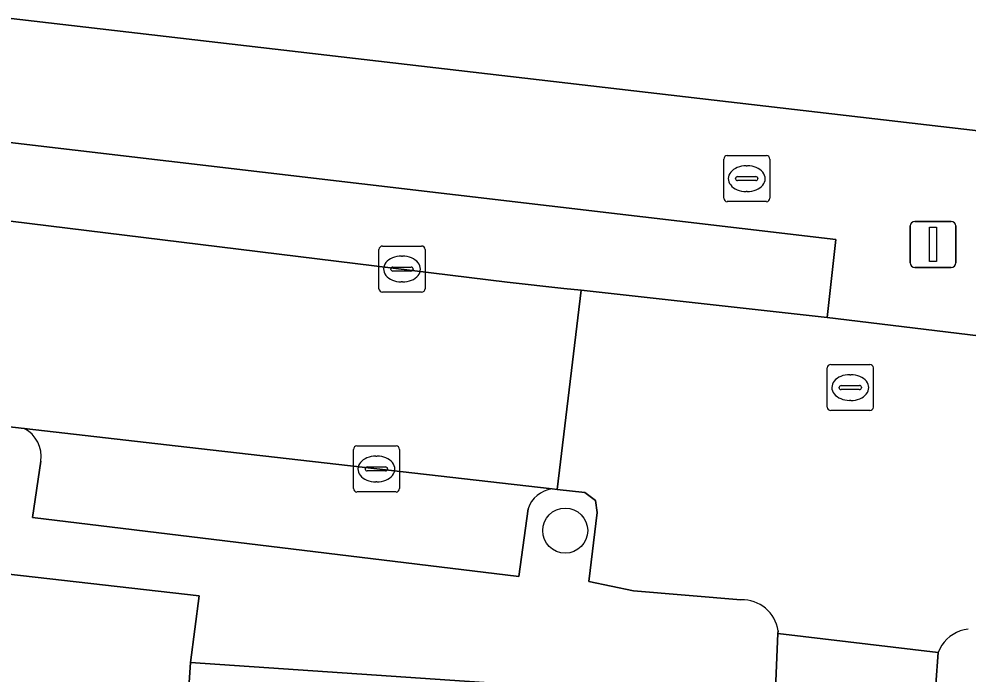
# Model space of a CAD drawing. Extents: x 162250 to 162661, y 380743 to 381606.
# Drawn here: x 162359.86 to 162380.48, y 380891.06 to 380905.29 of the extents above; entities that cross this region are included whole.
import ezdxf

# ---------------------------------------------------------------- set-up
doc = ezdxf.new("R2010")
doc.units = 0
for name, color, linetype in [('IMGEO_Boom', 7, 'Continuous'), ('IMGEO_Brandkraan', 7, 'Continuous'), ('IMGEO_Erf', 7, 'Continuous'), ('IMGEO_Kolk', 7, 'Continuous'), ('IMGEO_Lichtmast', 7, 'Continuous'), ('IMGEO_Muur', 7, 'Continuous'), ('IMGEO_Pand', 7, 'Continuous'), ('IMGEO_Parkeervlak_open', 7, 'Continuous'), ('IMGEO_Rijbaan_lokaal_open', 7, 'Continuous'), ('IMGEO_Rioolput', 7, 'Continuous'), ('IMGEO_Voetpad_open', 7, 'Continuous')]:
    doc.layers.add(name, color=color, linetype=linetype)

msp = doc.modelspace()

# ---------------------------------------------------------------- linework, layer by layer
at = {"layer": 'IMGEO_Boom'}
msp.add_circle((162371.732, 380894.171), 0.489, dxfattribs=at)
at = {"layer": 'IMGEO_Brandkraan'}
for p, q in [((162375.176, 380901.394), (162375.176, 380902.246)), ((162375.251, 380902.32), (162376.103, 380902.32)), ((162376.177, 380902.246), (162376.177, 380901.394)), ((162375.664, 380902.1), (162375.689, 380902.1)), ((162375.435, 380901.814), (162375.435, 380901.826)), ((162375.873, 380901.777), (162375.475, 380901.777)), ((162375.478, 380901.863), (162375.876, 380901.863)), ((162375.919, 380901.826), (162375.919, 380901.814)), ((162375.687, 380901.54), (162375.662, 380901.54)), ((162376.103, 380901.32), (162375.251, 380901.32))]:
    msp.add_line(p, q, dxfattribs=at)
for points in [[(162375.176, 380901.394), (162375.176, 380902.246)], [(162375.251, 380902.32), (162376.103, 380902.32)], [(162376.177, 380902.246), (162376.177, 380901.394)], [(162376.103, 380901.32), (162375.251, 380901.32)]]:
    msp.add_lwpolyline(points, dxfattribs=at)
for centre, radius, start, end in [((162375.253, 380902.244), 0.0765, 91.552, 178.448), ((162375.253, 380902.244), 0.0765, 91.552, 178.448), ((162376.101, 380902.244), 0.0765, 1.552, 88.448), ((162376.101, 380902.244), 0.0765, 1.552, 88.448), ((162375.475, 380901.823), 0.0403, 85.8775, 175.7526), ((162375.472, 380901.813), 0.0366, 178.938, 274.7102), ((162375.876, 380901.82), 0.043, 264.8664, 352.4533), ((162375.88, 380901.825), 0.0386, 1.7309, 96.639), ((162375.253, 380901.396), 0.0765, 181.552, 268.448), ((162375.253, 380901.396), 0.0765, 181.552, 268.448), ((162376.101, 380901.396), 0.0765, 271.552, 358.448), ((162376.101, 380901.396), 0.0765, 271.552, 358.448)]:
    msp.add_arc(centre, radius, start, end, dxfattribs=at)
for centre, major_axis, ratio, start_param, end_param in [((162375.663, 380901.82), (-0.387, 0.002), 0.722429, 4.712389, 7.853982), ((162375.688, 380901.82), (-0.39, 0.002), 0.717154, 1.570796, 4.712389)]:
    msp.add_ellipse(centre, major_axis=major_axis, ratio=ratio, start_param=start_param, end_param=end_param, dxfattribs=at)
at = {"layer": 'IMGEO_Erf'}
for points in [[(162359.955, 380909.304), (162354.393, 380909.948), (162348.831, 380910.593), (162343.269, 380911.238), (162337.707, 380911.883), (162332.144, 380912.528), (162326.582, 380913.172), (162321.02, 380913.817), (162315.458, 380914.462), (162309.896, 380915.106), (162304.215, 380915.765), (162303.756, 380911.805), (162387.38, 380902.085), (162387.886, 380906.066), (162382.204, 380906.725), (162376.642, 380907.369), (162371.079, 380908.014), (162365.517, 380908.659)], [(162363.191, 380885.357), (162360.614, 380885.529), (162360.771, 380887.875), (162363.348, 380887.703), (162363.588, 380891.303), (162363.777, 380892.751), (162360.529, 380893.122), (162352.616, 380894.024), (162352.167, 380888.645), (162351.974, 380886.335), (162355.834, 380886.075), (162355.631, 380883.635), (162351.776, 380883.956), (162351.198, 380877.442), (162355.053, 380877.12), (162354.865, 380874.872), (162354.662, 380872.432), (162350.807, 380872.753), (162350.528, 380869.4), (162362.072, 380868.628), (162362.455, 380874.36), (162362.83, 380879.968)]]:
    msp.add_lwpolyline(points, close=True, dxfattribs=at)
at = {"layer": 'IMGEO_Kolk'}
for p, q in [((162367.684, 380899.429), (162367.684, 380900.281)), ((162367.759, 380900.355), (162368.611, 380900.355)), ((162368.685, 380900.281), (162368.685, 380899.429)), ((162368.172, 380900.135), (162368.197, 380900.135)), ((162367.943, 380899.849), (162367.943, 380899.861)), ((162367.986, 380899.898), (162368.384, 380899.898)), ((162368.427, 380899.861), (162368.427, 380899.849)), ((162368.381, 380899.812), (162367.983, 380899.812)), ((162368.195, 380899.575), (162368.17, 380899.575)), ((162368.611, 380899.355), (162367.759, 380899.355)), ((162367.128, 380895.085), (162367.128, 380895.937)), ((162367.203, 380896.011), (162368.055, 380896.011)), ((162368.129, 380895.937), (162368.129, 380895.085)), ((162367.616, 380895.791), (162367.641, 380895.791)), ((162367.43, 380895.554), (162367.828, 380895.554)), ((162367.387, 380895.505), (162367.387, 380895.517)), ((162367.825, 380895.468), (162367.427, 380895.468)), ((162367.871, 380895.517), (162367.871, 380895.505)), ((162367.639, 380895.231), (162367.614, 380895.231)), ((162368.055, 380895.011), (162367.203, 380895.011))]:
    msp.add_line(p, q, dxfattribs=at)
for points in [[(162367.684, 380899.429), (162367.684, 380900.281)], [(162367.759, 380900.355), (162368.611, 380900.355)], [(162368.685, 380900.281), (162368.685, 380899.429)], [(162368.611, 380899.355), (162367.759, 380899.355)], [(162367.128, 380895.085), (162367.128, 380895.937)], [(162367.203, 380896.011), (162368.055, 380896.011)], [(162368.129, 380895.937), (162368.129, 380895.085)], [(162368.055, 380895.011), (162367.203, 380895.011)]]:
    msp.add_lwpolyline(points, dxfattribs=at)
for centre, radius, start, end in [((162367.761, 380900.279), 0.0765, 91.552, 178.448), ((162367.761, 380900.279), 0.0765, 91.552, 178.448), ((162368.609, 380900.279), 0.0765, 1.552, 88.448), ((162368.609, 380900.279), 0.0765, 1.552, 88.448), ((162367.983, 380899.858), 0.0403, 85.8775, 175.7526), ((162368.388, 380899.86), 0.0386, 1.7309, 96.639), ((162367.98, 380899.848), 0.0366, 178.938, 274.7102), ((162368.384, 380899.855), 0.043, 264.8664, 352.4533), ((162367.761, 380899.431), 0.0765, 181.552, 268.448), ((162367.761, 380899.431), 0.0765, 181.552, 268.448), ((162368.609, 380899.431), 0.0765, 271.552, 358.448), ((162368.609, 380899.431), 0.0765, 271.552, 358.448), ((162367.205, 380895.935), 0.0765, 91.552, 178.448), ((162367.205, 380895.935), 0.0765, 91.552, 178.448), ((162368.053, 380895.935), 0.0765, 1.552, 88.448), ((162368.053, 380895.935), 0.0765, 1.552, 88.448), ((162367.427, 380895.514), 0.0403, 85.8775, 175.7526), ((162367.832, 380895.516), 0.0386, 1.7309, 96.639), ((162367.424, 380895.504), 0.0366, 178.938, 274.7102), ((162367.828, 380895.511), 0.043, 264.8664, 352.4533), ((162367.205, 380895.087), 0.0765, 181.552, 268.448), ((162367.205, 380895.087), 0.0765, 181.552, 268.448), ((162368.053, 380895.087), 0.0765, 271.552, 358.448), ((162368.053, 380895.087), 0.0765, 271.552, 358.448)]:
    msp.add_arc(centre, radius, start, end, dxfattribs=at)
for centre, major_axis, ratio, start_param, end_param in [((162368.171, 380899.855), (-0.387, 0.002), 0.722429, 4.712389, 7.853982), ((162368.196, 380899.855), (-0.39, 0.002), 0.717154, 1.570796, 4.712389), ((162367.615, 380895.511), (-0.387, 0.002), 0.722429, 4.712389, 7.853982), ((162367.64, 380895.511), (-0.39, 0.002), 0.717154, 1.570796, 4.712389)]:
    msp.add_ellipse(centre, major_axis=major_axis, ratio=ratio, start_param=start_param, end_param=end_param, dxfattribs=at)
at = {"layer": 'IMGEO_Lichtmast'}
for p, q in [((162379.329, 380900.892), (162380.119, 380900.892)), ((162380.119, 380900.892), (162379.329, 380900.892)), ((162379.229, 380899.992), (162379.229, 380900.792)), ((162379.229, 380900.792), (162379.229, 380899.992)), ((162380.219, 380900.792), (162380.219, 380899.992)), ((162380.219, 380899.992), (162380.219, 380900.792)), ((162380.119, 380899.892), (162379.329, 380899.892)), ((162379.329, 380899.892), (162380.119, 380899.892))]:
    msp.add_line(p, q, dxfattribs=at)
msp.add_lwpolyline([(162379.649, 380900.767), (162379.799, 380900.767), (162379.799, 380900.017), (162379.649, 380900.017), (162379.649, 380900.767)], dxfattribs=at)
for centre, start, end in [((162379.329, 380900.792), 90, 180), ((162379.329, 380900.792), 90, 180), ((162380.119, 380900.792), 0, 90), ((162380.119, 380900.792), 360, 90), ((162379.329, 380899.992), 180, 270), ((162379.329, 380899.992), 180, 270), ((162380.119, 380899.992), 270, 0), ((162380.119, 380899.992), 270, 0)]:
    msp.add_arc(centre, 0.1, start, end, dxfattribs=at)
at = {"layer": 'IMGEO_Muur'}
msp.add_lwpolyline([(162363.588, 380891.303), (162363.777, 380892.751), (162360.529, 380893.122)], dxfattribs=at)
at = {"layer": 'IMGEO_Pand'}
msp.add_lwpolyline([(162370.925, 380890.808), (162363.588, 380891.303), (162363.348, 380887.703), (162360.771, 380887.875), (162360.614, 380885.529), (162363.191, 380885.357), (162363.206, 380885.577), (162370.542, 380885.081)], close=True, dxfattribs=at)
at = {"layer": 'IMGEO_Parkeervlak_open'}
for points in [[(162341.803, 380902.935), (162342.74, 380902.947), (162349.29, 380902.174), (162370.473, 380899.572), (162371.702, 380899.436), (162372.076, 380899.395), (162377.427, 380898.803), (162377.614, 380900.501), (162342.387, 380904.63)], [(162371.445, 380895.078), (162363.506, 380895.982), (162359.977, 380896.391)], [(162360.339, 380895.684), (162360.154, 380894.453), (162370.724, 380893.171), (162370.923, 380894.643)]]:
    msp.add_lwpolyline(points, dxfattribs=at)
for centre, radius, start, end in [((162359.656, 380895.781), 0.689, 351.9354, 62.2915), ((162371.528, 380894.447), 0.636, 97.5216, 162.0895)]:
    msp.add_arc(centre, radius, start, end, dxfattribs=at)
at = {"layer": 'IMGEO_Rijbaan_lokaal_open'}
for points in [[(162330.019, 380897.82), (162332.717, 380897.582), (162341.28, 380896.536), (162344.512, 380898.048), (162344.722, 380898.057), (162344.942, 380898.106), (162345.487, 380898.034), (162345.711, 380898.004), (162349.392, 380897.594), (162353.19, 380897.171), (162354.653, 380897.008), (162356.902, 380896.747), (162359.977, 380896.391), (162363.506, 380895.982), (162371.445, 380895.078), (162371.558, 380895.065), (162372.076, 380899.395), (162371.702, 380899.436), (162370.473, 380899.572), (162349.29, 380902.174), (162342.74, 380902.947), (162341.803, 380902.935), (162338.929, 380901.541)], [(162385.826, 380897.783), (162385.493, 380897.823), (162377.427, 380898.803), (162372.076, 380899.395), (162371.558, 380895.065), (162372.159, 380894.997), (162372.388, 380894.826), (162372.427, 380894.566), (162372.243, 380893.067), (162373.212, 380892.864), (162375.55, 380892.667)], [(162376.358, 380891.994), (162376.355, 380891.934), (162379.834, 380891.52), (162379.916, 380891.679)]]:
    msp.add_lwpolyline(points, dxfattribs=at)
msp.add_lwpolyline([(162379.221, 380882.694), (162379.738, 380890.134), (162379.834, 380891.52), (162376.355, 380891.934), (162376.294, 380890.554), (162376.283, 380890.404), (162376.271, 380890.227), (162375.732, 380882.635), (162374.744, 380867.824), (162374.627, 380866.068), (162374.555, 380864.924), (162373.864, 380853.89), (162373.347, 380847.122), (162376.764, 380846.886), (162377.501, 380857.359), (162378.012, 380864.96), (162378.205, 380867.833), (162378.272, 380868.837)], close=True, dxfattribs=at)
for centre, radius, start, end in [((162375.582, 380891.884), 0.783, 8.0464, 92.3703), ((162380.597, 380891.217), 0.823, 97.81, 145.8198)]:
    msp.add_arc(centre, radius, start, end, dxfattribs=at)
at = {"layer": 'IMGEO_Rioolput'}
for p, q in [((162377.426, 380896.854), (162377.426, 380897.706)), ((162377.501, 380897.78), (162378.353, 380897.78)), ((162378.427, 380897.706), (162378.427, 380896.854)), ((162377.914, 380897.56), (162377.939, 380897.56)), ((162377.685, 380897.274), (162377.685, 380897.286)), ((162378.123, 380897.237), (162377.725, 380897.237)), ((162377.728, 380897.323), (162378.126, 380897.323)), ((162378.169, 380897.286), (162378.169, 380897.274)), ((162377.937, 380897), (162377.912, 380897)), ((162378.353, 380896.78), (162377.501, 380896.78))]:
    msp.add_line(p, q, dxfattribs=at)
for points in [[(162377.426, 380896.854), (162377.426, 380897.706)], [(162377.501, 380897.78), (162378.353, 380897.78)], [(162378.427, 380897.706), (162378.427, 380896.854)], [(162378.353, 380896.78), (162377.501, 380896.78)]]:
    msp.add_lwpolyline(points, dxfattribs=at)
for centre, radius, start, end in [((162377.503, 380897.704), 0.0765, 91.552, 178.448), ((162377.503, 380897.704), 0.0765, 91.552, 178.448), ((162378.351, 380897.704), 0.0765, 1.552, 88.448), ((162378.351, 380897.704), 0.0765, 1.552, 88.448), ((162377.725, 380897.283), 0.0403, 85.8775, 175.7526), ((162377.722, 380897.273), 0.0366, 178.938, 274.7102), ((162378.126, 380897.28), 0.043, 264.8664, 352.4533), ((162378.13, 380897.285), 0.0386, 1.7309, 96.639), ((162377.503, 380896.856), 0.0765, 181.552, 268.448), ((162377.503, 380896.856), 0.0765, 181.552, 268.448), ((162378.351, 380896.856), 0.0765, 271.552, 358.448), ((162378.351, 380896.856), 0.0765, 271.552, 358.448)]:
    msp.add_arc(centre, radius, start, end, dxfattribs=at)
for centre, major_axis, ratio, start_param, end_param in [((162377.913, 380897.28), (-0.387, 0.002), 0.722429, 4.712389, 7.853982), ((162377.938, 380897.28), (-0.39, 0.002), 0.717154, 1.570796, 4.712389)]:
    msp.add_ellipse(centre, major_axis=major_axis, ratio=ratio, start_param=start_param, end_param=end_param, dxfattribs=at)
at = {"layer": 'IMGEO_Voetpad_open'}
for points in [[(162446.741, 380900.601), (162441.119, 380900.4), (162435.376, 380900.195), (162435.233, 380904.199), (162432.846, 380904.146), (162430.939, 380904.454), (162424.628, 380905.15), (162418.77, 380905.796), (162412.864, 380906.447), (162406.649, 380907.132), (162403.615, 380907.534), (162403.427, 380905.895), (162390.97, 380907.322), (162391.079, 380908.948), (162388.264, 380909.325), (162387.886, 380906.066), (162387.38, 380902.085), (162303.756, 380911.805), (162301.694, 380912.045), (162277.054, 380914.909), (162276.814, 380911.134)], [(162342.278, 380903.526), (162342.387, 380904.63), (162377.614, 380900.501), (162377.427, 380898.803), (162385.493, 380897.823), (162385.826, 380897.783), (162385.866, 380897.778), (162385.974, 380898.769), (162390.571, 380898.331), (162391.259, 380904.226)], [(162359.977, 380896.391), (162356.902, 380896.747), (162354.653, 380897.008), (162353.19, 380897.171), (162349.392, 380897.594), (162345.711, 380898.004), (162345.487, 380898.034), (162344.942, 380898.106), (162344.722, 380898.057), (162344.512, 380898.048), (162341.28, 380896.536), (162332.717, 380897.582), (162330.019, 380897.82)], [(162326.122, 380896.12), (162329.014, 380895.802), (162332.054, 380895.474), (162339.361, 380894.746), (162339.398, 380895.532), (162350.689, 380894.244), (162352.616, 380894.024), (162360.529, 380893.122), (162363.777, 380892.751), (162363.588, 380891.303), (162370.925, 380890.808), (162372.396, 380890.715), (162376.294, 380890.554), (162376.355, 380891.934), (162376.358, 380891.994)], [(162370.923, 380894.643), (162370.724, 380893.171), (162360.154, 380894.453), (162360.339, 380895.684)], [(162375.55, 380892.667), (162373.212, 380892.864), (162372.243, 380893.067), (162372.427, 380894.566), (162372.388, 380894.826), (162372.159, 380894.997), (162371.558, 380895.065), (162371.445, 380895.078)], [(162379.916, 380891.679), (162379.834, 380891.52), (162379.738, 380890.134)]]:
    msp.add_lwpolyline(points, dxfattribs=at)
for centre, radius, start, end in [((162359.656, 380895.781), 0.689, 351.9354, 62.2915), ((162371.528, 380894.447), 0.636, 97.5216, 162.0895), ((162375.582, 380891.884), 0.783, 8.0464, 92.3703), ((162380.597, 380891.217), 0.823, 97.81, 145.8198)]:
    msp.add_arc(centre, radius, start, end, dxfattribs=at)

doc.saveas('drawing.dxf')
